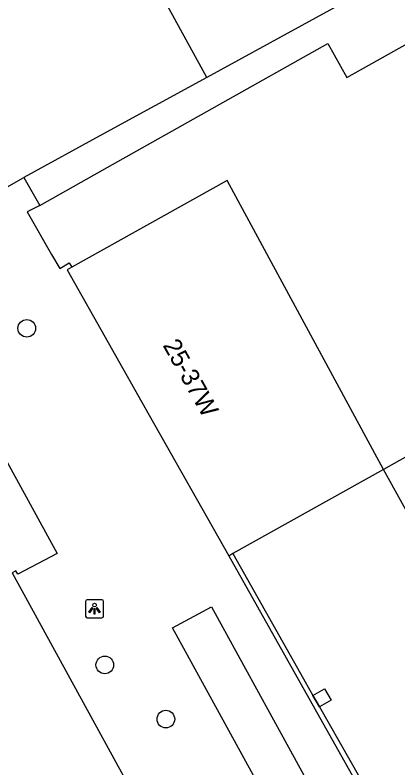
# Model space of a CAD drawing. Extents: x 161087 to 161922, y 382574 to 383873.
# Drawn here: x 161526.47 to 161547.72, y 383379.81 to 383421.58 of the extents above; entities that cross this region are included whole.
import ezdxf

# ---------------------------------------------------------------- set-up
doc = ezdxf.new("R2010")
doc.units = 0
for name, color, linetype in [('IMGEO_Boom', 7, 'Continuous'), ('IMGEO_Lichtpunt', 7, 'Continuous'), ('IMGEO_Pand', 7, 'Continuous'), ('IMGEO_Pand_nummerreeks', 7, 'Continuous'), ('IMGEO_Pand_overbouw', 7, 'Continuous'), ('IMGEO_Rijbaan_lokaal_open', 7, 'Continuous'), ('IMGEO_Voetpad_open', 7, 'Continuous')]:
    doc.layers.add(name, color=color, linetype=linetype)

msp = doc.modelspace()

# ---------------------------------------------------------------- linework, layer by layer
at = {"layer": 'IMGEO_Boom'}
for centre in [(161527.119, 383404.203), (161531.449, 383385.526), (161534.838, 383382.52)]:
    msp.add_circle(centre, 0.489, dxfattribs=at)
at = {"layer": 'IMGEO_Lichtpunt'}
for p, q in [((161530.381, 383389.048), (161530.381, 383388.241)), ((161530.381, 383389.048), (161530.381, 383388.241)), ((161531.283, 383389.143), (161530.475, 383389.143)), ((161531.283, 383389.143), (161530.475, 383389.143)), ((161531.377, 383388.241), (161531.377, 383389.048)), ((161531.377, 383388.241), (161531.377, 383389.048)), ((161530.475, 383388.147), (161531.283, 383388.147)), ((161530.475, 383388.147), (161531.283, 383388.147))]:
    msp.add_line(p, q, dxfattribs=at)
for points in [[(161530.755, 383388.712), (161530.794, 383388.684), (161530.606, 383388.422), (161530.568, 383388.449), (161530.755, 383388.712)], [(161530.857, 383388.664), (161530.904, 383388.664), (161530.904, 383388.342), (161530.857, 383388.342), (161530.857, 383388.664)], [(161530.967, 383388.684), (161531.005, 383388.711), (161531.192, 383388.449), (161531.153, 383388.421), (161530.967, 383388.684)]]:
    msp.add_lwpolyline(points, dxfattribs=at)
msp.add_circle((161530.88, 383388.846), 0.0994, dxfattribs=at)
for centre, start, end in [((161530.475, 383389.048), 90, 180), ((161530.475, 383389.048), 90, 180), ((161531.283, 383389.048), 0, 90), ((161531.283, 383389.048), 0, 90), ((161530.475, 383388.241), 180, 270), ((161530.475, 383388.241), 180, 270), ((161531.283, 383388.241), 270, 0), ((161531.283, 383388.241), 270, 360)]:
    msp.add_arc(centre, 0.0946, start, end, dxfattribs=at)
at = {"layer": 'IMGEO_Pand'}
for points in [[(161527.836, 383411.022), (161531.574, 383413.12), (161543.831, 383419.999), (161544.887, 383418.12), (161552.243, 383422.247), (161605.285, 383450.395), (161605.444, 383450.467)], [(161537.106, 383418.125), (161529.687, 383431.665)], [(161546.676, 383423.367), (161537.106, 383418.125)], [(161537.106, 383418.125), (161531.338, 383414.966), (161526.953, 383412.564)], [(161518.978, 383416.208), (161522.38, 383409.98), (161524.012, 383410.914), (161526.953, 383412.564)], [(161546.918, 383396.368), (161538.234, 383412.413), (161529.613, 383407.591)], [(161527.836, 383411.022), (161527.142, 383410.658), (161528.496, 383408.304), (161528.945, 383407.523), (161529.476, 383407.831), (161529.613, 383407.591)], [(161529.613, 383407.591), (161529.369, 383407.443), (161533.917, 383399.389), (161538.33, 383391.574)], [(161592.405, 383373.497), (161582.694, 383390.118), (161573.775, 383405.339), (161557.692, 383395.824), (161557.631, 383395.928), (161557.131, 383395.676), (161554.954, 383399.557), (161554.39, 383400.562), (161546.918, 383396.368)], [(161546.918, 383396.368), (161538.562, 383391.701), (161538.438, 383391.632), (161538.33, 383391.574)], [(161544.012, 383383.568), (161543.362, 383383.193), (161542.994, 383383.833), (161543.644, 383384.207), (161544.012, 383383.568)]]:
    msp.add_lwpolyline(points, dxfattribs=at)
at = {"layer": 'IMGEO_Pand_overbouw'}
msp.add_lwpolyline([(161546.918, 383396.368), (161538.562, 383391.701), (161542.312, 383385.044), (161542.994, 383383.833), (161543.362, 383383.193), (161546.731, 383377.282), (161547.099, 383376.643), (161551.496, 383368.791), (161553.066, 383369.69), (161559.162, 383373.185), (161559.406, 383372.75), (161559.862, 383373.007), (161555.57, 383380.757), (161550.972, 383389.058)], close=True, dxfattribs=at)
at = {"layer": 'IMGEO_Rijbaan_lokaal_open'}
msp.add_lwpolyline([(161526.306, 383390.639), (161541.756, 383362.436)], dxfattribs=at)
at = {"layer": 'IMGEO_Voetpad_open'}
for points in [[(161513.893, 383413.351), (161516.238, 383414.629), (161528.803, 383391.714), (161526.615, 383390.56), (161526.514, 383390.753), (161526.306, 383390.639)], [(161526.953, 383412.564), (161527.836, 383411.022)], [(161538.33, 383391.574), (161551.231, 383368.646)], [(161535.202, 383387.592), (161537.369, 383388.756), (161543.21, 383378.095), (161541.051, 383376.934), (161535.202, 383387.592)]]:
    msp.add_lwpolyline(points, dxfattribs=at)

# ---------------------------------------------------------------- texts
at = {"layer": 'IMGEO_Pand_nummerreeks'}
msp.add_text('25-37W', height=1, rotation=299.2607, dxfattribs=at).set_placement((161534.644, 383403.263))

doc.saveas('drawing.dxf')
